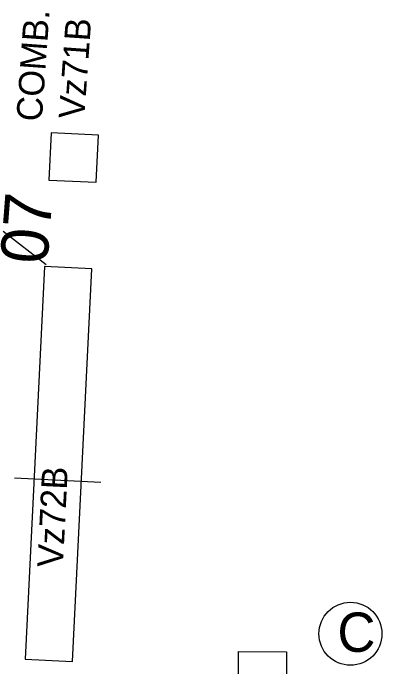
# Model space of a CAD drawing. Extents: x 647787 to 668496, y 640478 to 654412.
# Drawn here: x 659900.7 to 659947.6, y 647508 to 647591.2 of the extents above; entities that cross this region are included whole.
import ezdxf

# ---------------------------------------------------------------- set-up
doc = ezdxf.new("R2010")
doc.units = 0
for name, color, linetype in [('Default', 7, 'Continuous'), ('TEMP_DETECTION_ZONE_STAGE 5', 7, 'Continuous'), ('TEMP_SIGNAL_POLES_STAGE 1A', 7, 'Continuous'), ('TEMP_SIGNAL_POLES_STAGE 1B', 7, 'Continuous'), ('TEXT_TEMP_SIGNAL_POLES_STAGE 4', 7, 'Continuous'), ('TEXT_TEMP_SIGNAL_POLES_STAGE 5', 7, 'Continuous')]:
    doc.layers.add(name, color=color, linetype=linetype)

msp = doc.modelspace()

# ---------------------------------------------------------------- linework, layer by layer
at = {"layer": 'Default'}
msp.add_line((659899.46, 647563.459), (659904.901, 647559.199), dxfattribs=at)
at = {"layer": 'TEMP_DETECTION_ZONE_STAGE 5'}
msp.add_line((659900.884, 647532.081), (659911.871, 647531.54), dxfattribs=at)
msp.add_line((659900.884, 647532.081), (659911.871, 647531.54), dxfattribs=at)
at = {"layer": 'TEMP_SIGNAL_POLES_STAGE 1A'}
msp.add_lwpolyline([(659935.425, 647509.965), (659935.4, 647503.901), (659929.337, 647503.925), (659929.362, 647509.99)], close=True, dxfattribs=at)
at = {"layer": 'TEMP_SIGNAL_POLES_STAGE 1B'}
for p, q in [((659905.548, 647575.937), (659905.253, 647569.945)), ((659911.541, 647575.642), (659905.548, 647575.937)), ((659911.246, 647569.65), (659911.541, 647575.642)), ((659905.253, 647569.945), (659911.246, 647569.65)), ((659904.712, 647558.958), (659902.255, 647509.018)), ((659910.705, 647558.663), (659904.712, 647558.958)), ((659908.247, 647508.723), (659910.705, 647558.663)), ((659902.255, 647509.018), (659908.247, 647508.723))]:
    msp.add_line(p, q, dxfattribs=at)
at = {"layer": 'TEXT_TEMP_SIGNAL_POLES_STAGE 4'}
msp.add_circle((659943.558, 647512.26), 4, dxfattribs=at)
at = {"layer": 'TEXT_TEMP_SIGNAL_POLES_STAGE 5'}
msp.add_circle((659943.558, 647512.26), 4, dxfattribs=at)

# ---------------------------------------------------------------- texts
at = {"layer": 'Default'}
msp.add_text('07', height=6, rotation=85.53128, dxfattribs=at).set_placement((659905.039, 647559.147))
at = {"layer": 'TEMP_SIGNAL_POLES_STAGE 1B'}
for s, rotation, p in [('COMB.', 85.91891, (659904.347, 647577.317)), ('Vz71B', 85.91891, (659909.735, 647577.643)), ('Vz72B', 87.17094, (659907.032, 647520.644))]:
    msp.add_text(s, height=3.25, rotation=rotation, dxfattribs=at).set_placement(p)
at = {"layer": 'TEXT_TEMP_SIGNAL_POLES_STAGE 4'}
msp.add_text('C', height=5, rotation=0.10961, dxfattribs=at).set_placement((659941.91, 647509.954))
at = {"layer": 'TEXT_TEMP_SIGNAL_POLES_STAGE 5'}
msp.add_text('C', height=5, rotation=0.10961, dxfattribs=at).set_placement((659941.91, 647509.954))

doc.saveas('drawing.dxf')
